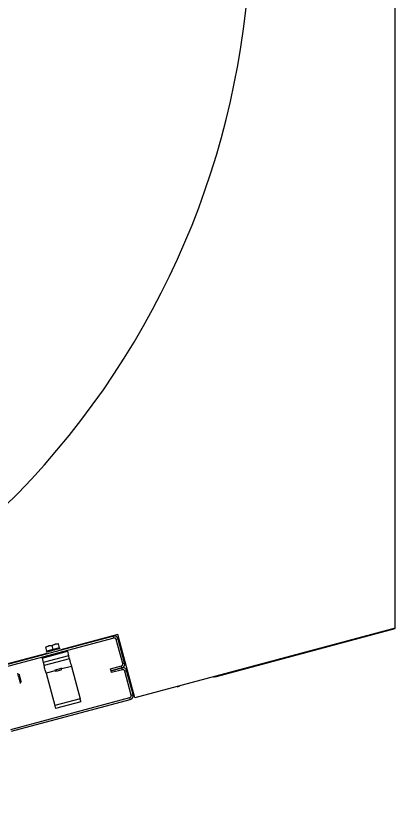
# Model space of a CAD drawing. Extents: x -264205 to -263659, y -1242401 to -1241986.
# Drawn here: x -263794.654 to -263794.379, y -1242165.374 to -1242164.795 of the extents above; entities that cross this region are included whole.
import ezdxf

# ---------------------------------------------------------------- set-up
doc = ezdxf.new("R2010")
doc.units = 0
doc.layers.add('SITUACIA_DSP_2D', color=7, linetype='Continuous')

msp = doc.modelspace()

# ---------------------------------------------------------------- linework, layer by layer
at = {"layer": 'SITUACIA_DSP_2D'}
for p, q in [((-263794.3789, -1242165.23889), (-263794.3789, -1242164.72474)), ((-263794.3789, -1242165.23889), (-263794.56757, -1242165.28945)), ((-263794.3789, -1242165.23916), (-263794.3789, -1242165.23889)), ((-263794.58308, -1242165.24469), (-263794.66933, -1242165.26781)), ((-263794.57991, -1242165.24338), (-263794.62128, -1242165.25447)), ((-263794.58271, -1242165.24607), (-263794.58308, -1242165.24469)), ((-263794.56757, -1242165.28945), (-263794.57991, -1242165.24338)), ((-263794.50829, -1242165.27383), (-263794.3789, -1242165.23916)), ((-263794.58271, -1242165.24607), (-263794.66897, -1242165.26918)), ((-263794.62525, -1242165.25052), (-263794.62751, -1242165.25138)), ((-263794.62751, -1242165.25138), (-263794.62531, -1242165.25054)), ((-263794.62531, -1242165.25054), (-263794.62292, -1242165.25015)), ((-263794.62292, -1242165.25015), (-263794.62525, -1242165.25052)), ((-263794.62292, -1242165.25015), (-263794.62298, -1242165.24992)), ((-263794.62298, -1242165.24992), (-263794.62298, -1242165.24994)), ((-263794.62213, -1242165.25309), (-263794.62292, -1242165.25015)), ((-263794.57959, -1242165.24671), (-263794.58096, -1242165.24708)), ((-263794.57629, -1242165.26451), (-263794.58096, -1242165.24708)), ((-263794.57492, -1242165.26414), (-263794.57959, -1242165.24671)), ((-263794.6348, -1242165.26052), (-263794.61644, -1242165.2556)), ((-263794.6321, -1242165.25261), (-263794.63216, -1242165.25238)), ((-263794.63216, -1242165.25238), (-263794.63216, -1242165.2524)), ((-263794.62984, -1242165.25175), (-263794.6321, -1242165.25261)), ((-263794.6321, -1242165.25261), (-263794.6299, -1242165.25177)), ((-263794.63131, -1242165.25555), (-263794.6321, -1242165.25261)), ((-263794.63165, -1242165.25614), (-263794.63155, -1242165.25611)), ((-263794.63155, -1242165.25611), (-263794.63113, -1242165.256)), ((-263794.62672, -1242165.25432), (-263794.63131, -1242165.25555)), ((-263794.63113, -1242165.256), (-263794.63041, -1242165.2558)), ((-263794.63041, -1242165.2558), (-263794.62942, -1242165.25554)), ((-263794.6299, -1242165.25177), (-263794.62751, -1242165.25138)), ((-263794.62751, -1242165.25138), (-263794.62984, -1242165.25175)), ((-263794.62942, -1242165.25554), (-263794.62824, -1242165.25522)), ((-263794.62824, -1242165.25522), (-263794.62695, -1242165.25488)), ((-263794.62672, -1242165.25432), (-263794.62751, -1242165.25138)), ((-263794.62695, -1242165.25488), (-263794.62563, -1242165.25452)), ((-263794.62213, -1242165.25309), (-263794.62672, -1242165.25432)), ((-263794.62563, -1242165.25452), (-263794.62438, -1242165.25419)), ((-263794.62438, -1242165.25419), (-263794.62328, -1242165.25389)), ((-263794.62328, -1242165.25389), (-263794.62241, -1242165.25366)), ((-263794.62241, -1242165.25366), (-263794.62183, -1242165.2535)), ((-263794.62183, -1242165.2535), (-263794.62156, -1242165.25343)), ((-263794.62156, -1242165.25343), (-263794.62155, -1242165.25343)), ((-263794.61644, -1242165.2556), (-263794.61556, -1242165.25891)), ((-263794.63137, -1242165.25717), (-263795.06633, -1242165.37372)), ((-263794.6348, -1242165.26052), (-263794.63391, -1242165.26382)), ((-263794.61556, -1242165.25891), (-263794.63391, -1242165.26382)), ((-263794.61497, -1242165.26111), (-263794.63332, -1242165.26603)), ((-263794.61544, -1242165.25934), (-263794.61556, -1242165.25891)), ((-263794.61533, -1242165.25975), (-263794.61544, -1242165.25934)), ((-263794.61523, -1242165.26013), (-263794.61533, -1242165.25975)), ((-263794.61514, -1242165.26046), (-263794.61523, -1242165.26013)), ((-263794.61507, -1242165.26074), (-263794.61514, -1242165.26046)), ((-263794.61501, -1242165.26094), (-263794.61507, -1242165.26074)), ((-263794.61498, -1242165.26107), (-263794.61501, -1242165.26094)), ((-263794.61497, -1242165.26111), (-263794.61498, -1242165.26107)), ((-263794.61497, -1242165.26111), (-263794.61494, -1242165.26121)), ((-263794.61494, -1242165.26121), (-263794.61486, -1242165.26153)), ((-263794.61486, -1242165.26153), (-263794.61472, -1242165.26204)), ((-263794.61472, -1242165.26204), (-263794.61454, -1242165.26272)), ((-263794.63391, -1242165.26382), (-263794.6338, -1242165.26425)), ((-263794.6338, -1242165.26425), (-263794.63368, -1242165.26467)), ((-263794.63368, -1242165.26467), (-263794.63358, -1242165.26505)), ((-263794.63358, -1242165.26505), (-263794.63349, -1242165.26538)), ((-263794.63349, -1242165.26538), (-263794.63342, -1242165.26565)), ((-263794.63342, -1242165.26565), (-263794.63336, -1242165.26586)), ((-263794.63336, -1242165.26586), (-263794.63333, -1242165.26598)), ((-263794.63333, -1242165.26598), (-263794.63332, -1242165.26603)), ((-263794.63329, -1242165.26613), (-263794.63332, -1242165.26603)), ((-263794.63321, -1242165.26644), (-263794.63329, -1242165.26613)), ((-263794.63307, -1242165.26695), (-263794.63321, -1242165.26644)), ((-263794.63289, -1242165.26764), (-263794.63307, -1242165.26695)), ((-263794.63266, -1242165.26847), (-263794.63289, -1242165.26764)), ((-263794.62155, -1242165.26814), (-263794.62081, -1242165.26794)), ((-263794.62081, -1242165.26794), (-263794.62033, -1242165.26782)), ((-263794.62033, -1242165.26782), (-263794.62017, -1242165.26777)), ((-263794.61349, -1242165.26661), (-263794.62032, -1242165.26844)), ((-263794.61454, -1242165.26272), (-263794.61431, -1242165.26356)), ((-263794.61431, -1242165.26356), (-263794.61406, -1242165.26451)), ((-263794.61406, -1242165.26451), (-263794.61378, -1242165.26554)), ((-263794.61378, -1242165.26554), (-263794.61349, -1242165.26661)), ((-263794.61349, -1242165.26661), (-263794.6072, -1242165.29011)), ((-263794.5851, -1242165.26835), (-263794.5773, -1242165.26626)), ((-263794.58473, -1242165.26973), (-263794.57693, -1242165.26764)), ((-263794.57693, -1242165.26764), (-263794.58473, -1242165.26973)), ((-263794.57693, -1242165.26764), (-263794.5773, -1242165.26626)), ((-263794.57656, -1242165.26901), (-263794.57693, -1242165.26764)), ((-263794.57629, -1242165.26451), (-263794.57492, -1242165.26414)), ((-263794.6523, -1242165.27175), (-263794.65233, -1242165.27161)), ((-263794.65217, -1242165.2722), (-263794.6523, -1242165.27175)), ((-263794.65198, -1242165.27293), (-263794.65217, -1242165.2722)), ((-263794.65173, -1242165.27386), (-263794.65198, -1242165.27293)), ((-263794.65146, -1242165.27212), (-263794.65146, -1242165.27212)), ((-263794.65146, -1242165.27212), (-263794.65141, -1242165.27232)), ((-263794.65141, -1242165.27232), (-263794.65127, -1242165.27282)), ((-263794.65127, -1242165.27282), (-263794.65107, -1242165.27357)), ((-263794.65107, -1242165.27357), (-263794.65083, -1242165.27448)), ((-263794.63241, -1242165.26942), (-263794.63266, -1242165.26847)), ((-263794.63213, -1242165.27046), (-263794.63241, -1242165.26942)), ((-263794.63184, -1242165.27153), (-263794.63213, -1242165.27046)), ((-263794.62521, -1242165.26975), (-263794.63184, -1242165.27153)), ((-263794.63184, -1242165.27153), (-263794.62555, -1242165.29502)), ((-263794.62567, -1242165.26925), (-263794.62551, -1242165.2692)), ((-263794.62551, -1242165.2692), (-263794.62503, -1242165.26907)), ((-263794.62503, -1242165.26907), (-263794.6243, -1242165.26888)), ((-263794.62492, -1242165.27007), (-263794.62475, -1242165.27002)), ((-263794.62475, -1242165.27002), (-263794.62426, -1242165.26989)), ((-263794.6243, -1242165.26888), (-263794.6234, -1242165.26864)), ((-263794.62426, -1242165.26989), (-263794.62353, -1242165.2697)), ((-263794.62353, -1242165.2697), (-263794.62267, -1242165.26946)), ((-263794.6234, -1242165.26864), (-263794.62244, -1242165.26838)), ((-263794.62267, -1242165.26946), (-263794.6218, -1242165.26923)), ((-263794.62244, -1242165.26838), (-263794.62155, -1242165.26814)), ((-263794.6218, -1242165.26923), (-263794.62107, -1242165.26904)), ((-263794.62107, -1242165.26904), (-263794.62058, -1242165.26891)), ((-263794.62058, -1242165.26891), (-263794.62041, -1242165.26886)), ((-263794.58473, -1242165.26973), (-263794.5851, -1242165.26835)), ((-263794.58436, -1242165.2711), (-263794.58473, -1242165.26973)), ((-263794.57656, -1242165.26901), (-263794.58436, -1242165.2711)), ((-263794.57344, -1242165.26965), (-263794.57482, -1242165.27002)), ((-263794.57014, -1242165.28745), (-263794.57482, -1242165.27002)), ((-263794.56877, -1242165.28709), (-263794.57344, -1242165.26965)), ((-263794.50971, -1242165.27407), (-263794.50829, -1242165.27383)), ((-263794.65145, -1242165.27492), (-263794.65173, -1242165.27386)), ((-263794.65115, -1242165.27602), (-263794.65145, -1242165.27492)), ((-263794.65088, -1242165.27704), (-263794.65115, -1242165.27602)), ((-263794.65064, -1242165.27792), (-263794.65088, -1242165.27704)), ((-263794.65083, -1242165.27448), (-263794.65056, -1242165.27546)), ((-263794.65047, -1242165.27855), (-263794.65064, -1242165.27792)), ((-263794.65056, -1242165.27546), (-263794.65031, -1242165.2764)), ((-263794.65038, -1242165.2789), (-263794.65047, -1242165.27855)), ((-263794.65037, -1242165.27895), (-263794.65038, -1242165.2789)), ((-263794.65031, -1242165.2764), (-263794.6501, -1242165.2772)), ((-263794.6501, -1242165.2772), (-263794.64994, -1242165.27778)), ((-263794.64994, -1242165.27778), (-263794.64987, -1242165.27806)), ((-263794.64987, -1242165.27806), (-263794.64986, -1242165.27808)), ((-263794.51023, -1242165.27408), (-263794.50971, -1242165.27407)), ((-263794.53674, -1242165.28145), (-263794.53539, -1242165.28095)), ((-263794.53539, -1242165.28095), (-263794.53493, -1242165.2807)), ((-263794.65741, -1242165.31231), (-263794.57115, -1242165.2892)), ((-263794.65704, -1242165.31369), (-263794.57078, -1242165.29058)), ((-263794.6072, -1242165.29011), (-263794.62555, -1242165.29502)), ((-263794.60708, -1242165.29053), (-263794.6072, -1242165.29011)), ((-263794.60697, -1242165.29095), (-263794.60708, -1242165.29053)), ((-263794.60687, -1242165.29133), (-263794.60697, -1242165.29095)), ((-263794.57078, -1242165.29058), (-263794.57115, -1242165.2892)), ((-263794.57014, -1242165.28745), (-263794.56877, -1242165.28709)), ((-263794.62555, -1242165.29502), (-263794.62544, -1242165.29545)), ((-263794.62544, -1242165.29545), (-263794.62532, -1242165.29587)), ((-263794.62532, -1242165.29587), (-263794.62522, -1242165.29625)), ((-263794.62522, -1242165.29625), (-263794.62513, -1242165.29658)), ((-263794.62513, -1242165.29658), (-263794.62506, -1242165.29685)), ((-263794.62506, -1242165.29685), (-263794.62501, -1242165.29706)), ((-263794.60661, -1242165.29231), (-263794.62496, -1242165.29723)), ((-263794.60678, -1242165.29166), (-263794.60687, -1242165.29133)), ((-263794.60671, -1242165.29194), (-263794.60678, -1242165.29166)), ((-263794.60665, -1242165.29214), (-263794.60671, -1242165.29194)), ((-263794.60662, -1242165.29227), (-263794.60665, -1242165.29214)), ((-263794.60661, -1242165.29231), (-263794.60662, -1242165.29227)), ((-263794.62501, -1242165.29706), (-263794.62497, -1242165.29718)), ((-263794.62497, -1242165.29718), (-263794.62496, -1242165.29723))]:
    msp.add_line(p, q, dxfattribs=at)
for centre, radius, start, end in [((-263795.0819, -1242164.72426), 0.5985, 144.56502, 35.43498), ((-263794.58234, -1242165.24745), 0.00285, 15, 105.00001), ((-263794.58234, -1242165.24745), 0.00143, 15, 105.00001), ((-263794.63034, -1242165.25529), 0.000475, 195, 285.00001), ((-263794.62311, -1242165.25336), 0.000475, 285.00001, 15), ((-263794.57767, -1242165.26488), 0.00143, 285.00001, 15), ((-263794.57767, -1242165.26488), 0.00285, 285.00001, 15), ((-263794.57619, -1242165.27039), 0.00285, 15, 105.00001), ((-263794.57619, -1242165.27039), 0.00143, 15, 105.00001), ((-263794.57152, -1242165.28782), 0.00143, 285.00001, 15), ((-263794.57152, -1242165.28782), 0.00285, 285.00001, 15)]:
    msp.add_arc(centre, radius, start, end, dxfattribs=at)

doc.saveas('drawing.dxf')
